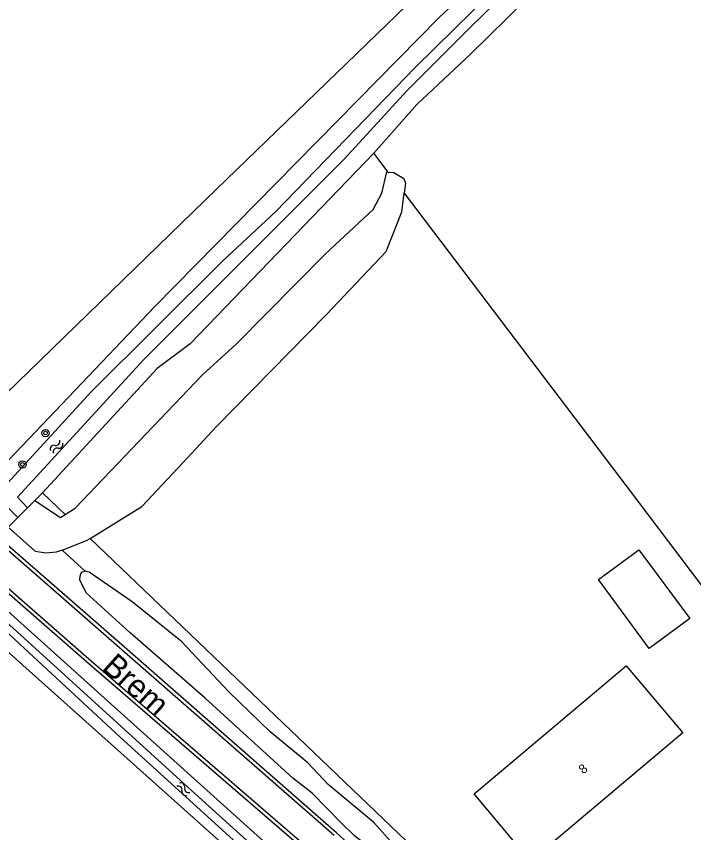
# Model space of a CAD drawing. Extents: x 136000 to 141000, y 400494 to 402006.
# Drawn here: x 138252.8 to 138326.1, y 401340.1 to 401428.4 of the extents above; entities that cross this region are included whole.
import ezdxf

# ---------------------------------------------------------------- set-up
doc = ezdxf.new("R2010")
doc.units = 0
for name, color, linetype in [('gg-anno-huisnummerreeks BGT', 7, 'Continuous'), ('gg-anno-openbare ruimte label', 7, 'Continuous'), ('gg-bbg-gedigitaliseerde bijgebouw', 7, 'Continuous'), ('gg-bbg-hoofdgebouw', 7, 'Continuous'), ('gg-knt-bronhoudergrens', 7, 'Continuous'), ('gg-knt-verharding', 7, 'Continuous'), ('gg-kntw-bovenkant insteek waterloop', 7, 'Continuous'), ('gg-kntw-waterlijn', 7, 'Continuous'), ('gt-grn-groengrens', 7, 'Continuous'), ('gt-grn-vlakafsluiter', 7, 'Continuous'), ('gt-symb-boom', 7, 'Continuous'), ('gt-symb-watersymbool', 7, 'Continuous')]:
    doc.layers.add(name, color=color, linetype=linetype)

# ---------------------------------------------------------------- blocks, each defined once
blk = doc.blocks.new('gt0-BOOM')
at = {"layer": 'gt-symb-boom'}
for radius in [0.4, 0.2]:
    blk.add_circle((0, 0), radius, dxfattribs=at)
blk = doc.blocks.new('gt0-WA')
at = {"layer": 'gt-symb-watersymbool'}
for centre, start, end in [((-0.323, 0.022), 28.07249, 151.92751), ((0.427, 0.422), 208.07248, 331.92751), ((-0.323, -0.428), 28.07249, 151.92751), ((0.427, -0.028), 208.07248, 331.92751)]:
    blk.add_arc(centre, 0.425, start, end, dxfattribs=at)

msp = doc.modelspace()

# ---------------------------------------------------------------- linework, layer by layer
at = {"layer": 'gg-bbg-gedigitaliseerde bijgebouw'}
msp.add_lwpolyline([(138315.827, 401367.499), (138320.2, 401370.717), (138325.687, 401363.261), (138321.314, 401360.043), (138315.827, 401367.499)], dxfattribs=at)
at = {"layer": 'gg-bbg-hoofdgebouw'}
msp.add_lwpolyline([(138318.831, 401358.162), (138324.951, 401350.891), (138308.481, 401337.031), (138302.371, 401344.302), (138318.831, 401358.162)], dxfattribs=at)
at = {"layer": 'gg-knt-bronhoudergrens'}
msp.add_line((138293.073, 401411.583), (138291.524, 401413.625), dxfattribs=at)
for points in [[(138246.619, 401382.685), (138274.514, 401409.727), (138304.808, 401439.096), (138325.844, 401458.715), (138338.199, 401467.577), (138353.359, 401475.608), (138368.643, 401481.564), (138378.892, 401486.456), (138398.074, 401498.098), (138418.976, 401517.413), (138447.257, 401543.545), (138462.235, 401559.084), (138482.375, 401588.53), (138504.064, 401621.527), (138518.619, 401644.016), (138518.712, 401646.126), (138517.361, 401649.027), (138486.078, 401681.698), (138445.41, 401723.33)], [(138294.807, 401409.295), (138318.818, 401377.631), (138345.379, 401342.471)]]:
    msp.add_lwpolyline(points, dxfattribs=at)
at = {"layer": 'gg-knt-verharding'}
msp.add_line((138287.215, 401339.816), (138247.268, 401374.724), dxfattribs=at)
for points in [[(138287.467, 401340.106), (138263.393, 401361.171), (138248.178, 401374.42)], [(138291.631, 401331.656), (138260.444, 401358.573), (138245.458, 401371.628)], [(138291.867, 401331.983), (138260.687, 401358.882), (138245.749, 401371.926)]]:
    msp.add_lwpolyline(points, dxfattribs=at)
msp.add_arc((138328.107, 401383.982), 59.806, 227.1931, 235.27715, dxfattribs=at)
at = {"layer": 'gg-kntw-bovenkant insteek waterloop'}
for p, q in [((138271.66, 401392.991), (138291.524, 401413.625)), ((138251.314, 401379.672), (138267.821, 401397.022)), ((138254.829, 401376.044), (138255.661, 401376.882)), ((138247.021, 401368.481), (138279.609, 401339.145)), ((138244.079, 401366.669), (138277.517, 401336.808))]:
    msp.add_line(p, q, dxfattribs=at)
for points in [[(138267.821, 401397.022), (138298.544, 401428.25), (138314.809, 401443.519), (138338.687, 401462.903), (138349.182, 401469.479), (138373.338, 401479.514), (138387.481, 401486.627), (138395.571, 401491.695), (138405.885, 401500)], [(138291.524, 401413.625), (138296.177, 401418.876), (138301.984, 401424.347), (138323.874, 401445.882), (138335.122, 401453.362), (138353.532, 401465.607), (138373.821, 401473.759), (138395.402, 401484.756), (138406.904, 401493.692), (138414.023, 401499.516)], [(138258.125, 401374.525), (138259.203, 401375.215), (138272.964, 401389.632), (138276.658, 401393.002), (138286.306, 401402.72), (138290.453, 401406.599), (138291.458, 401407.539), (138292.389, 401409.309), (138292.917, 401411.595), (138293.073, 401411.583)], [(138293.073, 401411.583), (138293.698, 401411.533), (138294.776, 401410.889), (138294.946, 401410.367), (138294.807, 401409.295)], [(138260.82, 401371.946), (138266.435, 401375.397), (138270.847, 401380.128), (138274.494, 401384.044), (138286.363, 401396.15), (138292.848, 401402.989), (138294.543, 401407.259), (138294.807, 401409.295)], [(138271.66, 401392.991), (138268.079, 401390.342), (138255.661, 401376.882)], [(138254.829, 401376.044), (138257.625, 401374.205), (138258.125, 401374.525)], [(138257.784, 401370.685), (138257.155, 401370.442), (138256.038, 401370.35), (138254.925, 401370.537), (138251.968, 401373.164)], [(138257.784, 401370.685), (138260.437, 401371.711), (138260.82, 401371.946)], [(138294.948, 401336.745), (138294.515, 401336.254), (138293.853, 401336.254), (138292.91, 401337.018), (138289.441, 401339.752), (138287.953, 401341.198), (138284.837, 401344.379), (138282.746, 401346.003), (138273.269, 401354.646), (138265.168, 401361.715), (138260.413, 401366.046), (138259.713, 401367.454), (138259.732, 401367.856), (138259.806, 401368.123), (138259.959, 401368.338), (138260.291, 401368.395)], [(138294.948, 401336.745), (138295.279, 401337.12), (138295.209, 401337.579), (138293.634, 401338.811), (138291.519, 401341.222), (138286.575, 401345.303), (138284.363, 401347.654), (138280.31, 401351.006), (138275.836, 401355.348), (138270.709, 401360.783), (138265.374, 401365.093), (138260.707, 401368.282), (138260.326, 401368.401), (138260.291, 401368.395)]]:
    msp.add_lwpolyline(points, dxfattribs=at)
at = {"layer": 'gg-kntw-waterlijn'}
msp.add_line((138252.987, 401374.189), (138254.036, 401375.246), dxfattribs=at)
for points in [[(138252.987, 401374.189), (138251.921, 401375.292), (138251.253, 401374.566), (138249.905, 401375.806), (138260.904, 401387.764), (138275.177, 401401.991), (138280.895, 401407.275), (138295.986, 401422.876), (138316.919, 401443.488), (138326.013, 401451.826), (138336.657, 401460.05), (138348.168, 401467.425), (138352.027, 401469.374), (138363.207, 401473.481), (138374.206, 401477.89), (138393.649, 401488.397)], [(138394.372, 401487.133), (138388.992, 401484.26), (138373.589, 401476.036), (138363.609, 401472.472), (138353.629, 401468.908), (138349.114, 401466.524), (138336.967, 401458.667), (138326.892, 401451.176), (138310.279, 401435.561), (138295.12, 401420.419), (138288.312, 401412.973), (138266.65, 401391.304), (138252.959, 401376.42), (138254.036, 401375.246)], [(138245.116, 401367.308), (138250.195, 401363.289), (138264.076, 401350.437), (138277.507, 401338.233), (138278.136, 401338.925), (138271.806, 401344.677), (138258.528, 401356.742), (138250.09, 401364.408), (138245.758, 401367.703)]]:
    msp.add_lwpolyline(points, dxfattribs=at)
at = {"layer": 'gt-grn-groengrens'}
for p, q in [((138258.125, 401374.525), (138255.661, 401376.882)), ((138257.784, 401370.685), (138260.291, 401368.395))]:
    msp.add_line(p, q, dxfattribs=at)
msp.add_lwpolyline([(138260.82, 401371.946), (138298.372, 401336.018), (138302.543, 401332.531), (138306.901, 401330.787), (138311.01, 401330.6), (138315.368, 401331.846), (138322.839, 401335.022), (138337.859, 401339.993)], dxfattribs=at)
at = {"layer": 'gt-grn-vlakafsluiter'}
for p, q in [((138254.829, 401376.044), (138254.036, 401375.246)), ((138251.968, 401373.164), (138252.987, 401374.189))]:
    msp.add_line(p, q, dxfattribs=at)

# ---------------------------------------------------------------- block references
at = {"layer": 'gt-symb-boom'}
for p in [(138256.005, 401383.331), (138253.506, 401379.946)]:
    msp.add_blockref('gt0-BOOM', p, dxfattribs=at)
at = {"layer": 'gt-symb-watersymbool'}
for p, rotation in [((138257.157, 401381.821), 47.795662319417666), ((138270.942, 401344.761), 138.24275297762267)]:
    msp.add_blockref('gt0-WA', p, dxfattribs=dict(at, rotation=rotation))

# ---------------------------------------------------------------- texts
at = {"layer": 'gg-anno-huisnummerreeks BGT'}
msp.add_text('8', height=1, rotation=40.1, dxfattribs=at).set_placement((138314.183, 401346.403))
at = {"layer": 'gg-anno-openbare ruimte label'}
msp.add_text('Brem', height=2.5, rotation=318.2, dxfattribs=at).set_placement((138262.001, 401357.845))

doc.saveas('drawing.dxf')
